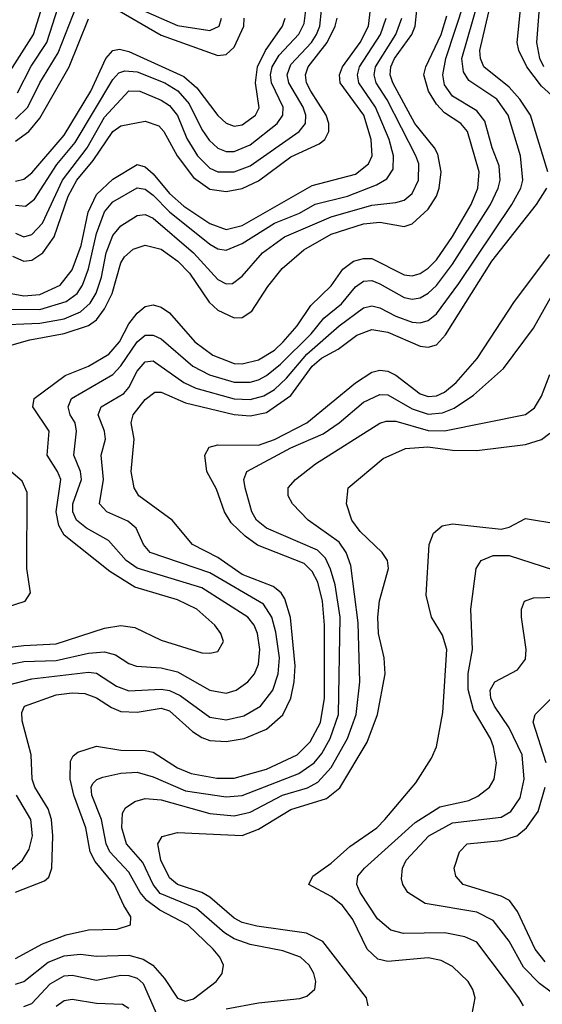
# Model space of a CAD drawing. Header units: inches. Extents: x 990535 to 1117859, y 769386 to 892122.
# Tile 698 of 1056: x 1055580 to 1056872, y 840714 to 843146. Entities that reach past the tile are written whole.
import ezdxf

# ---------------------------------------------------------------- set-up
doc = ezdxf.new("R2010")
doc.units = ezdxf.units.IN
doc.header["$MEASUREMENT"] = 0
doc.layers.add('B0854', color=7, linetype='Continuous')

msp = doc.modelspace()

# ---------------------------------------------------------------- linework, layer by layer
at = {"layer": 'B0854', "color": 5}
for points, elevation in [([(1056885, 842770), (1056842.5, 842910), (1056816.1, 842950), (1056790, 842979.1), (1056727.4, 843030), (1056718.6, 843050), (1056716.9, 843070), (1056745.4, 843190), (1056756.8, 843270), (1056768, 843312), (1056790.8, 843350), (1056856.1, 843410), (1056889.7, 843450)], 2820), ([(1056928.7, 842928.7), (1056870, 842981.9), (1056833.3, 843030), (1056814.1, 843070), (1056809.5, 843090), (1056823.2, 843230), (1056837.5, 843270), (1056867.1, 843330), (1056890, 843361.8)], 2780), ([(1056875.5, 843030), (1056865.7, 843050), (1056857.9, 843090), (1056869.2, 843230), (1056908.8, 843330)], 2760), ([(1055550.5, 843010), (1055614, 843110), (1055645.2, 843210)], 3180), ([(1055574.4, 842965.6), (1055608.5, 843031.5), (1055647, 843090), (1055681.7, 843198.3)], 3160), ([(1055510, 841545.1), (1055590, 841560.6), (1055670, 841563.2), (1055750, 841581.3), (1055790, 841584.5), (1055817, 841577), (1055850, 841555.3), (1055868.9, 841548.9), (1055930, 841544.8), (1055970, 841535.4), (1056050, 841490.1), (1056090, 841482.6), (1056115, 841490), (1056144.3, 841510), (1056160.1, 841530), (1056170, 841553.7), (1056173.7, 841590), (1056168.2, 841630), (1056159.8, 841650), (1056143.8, 841670), (1056030, 841742.2), (1055870, 841791.2), (1055843.4, 841810), (1055799.6, 841859.6), (1055745, 841890), (1055720.8, 841910), (1055711.6, 841930), (1055711, 841950), (1055732.7, 842010), (1055730.2, 842030), (1055713.9, 842070), (1055720.7, 842130), (1055717.2, 842150), (1055704.5, 842170), (1055699.5, 842190), (1055708.2, 842210), (1055810, 842269.4), (1055830, 842290.7), (1055870, 842350.1), (1055890, 842366.4), (1055910, 842367.1), (1055930, 842357.9), (1056007.7, 842290), (1056049, 842269), (1056110, 842250.3), (1056149.3, 842250.7), (1056170, 842256.7), (1056190, 842267.2), (1056224.6, 842295.4), (1056300.2, 842370), (1056331.4, 842408.6), (1056375.6, 842444.4), (1056410, 842486.5), (1056430, 842500.6), (1056450, 842501.8), (1056470, 842493.8), (1056530, 842459.5), (1056550, 842455.9), (1056570, 842459), (1056590, 842470.4), (1056610, 842489.4), (1056650, 842541.9), (1056743.9, 842690), (1056762.7, 842730), (1056767.6, 842750), (1056765.4, 842785.4), (1056747.5, 842830), (1056730, 842895.7), (1056710, 842921.1), (1056650, 842957.2), (1056630, 842985.6), (1056625.8, 843010), (1056633.5, 843050), (1056679.6, 843190)], 2860), ([(1055550, 841502.4), (1055610, 841518), (1055750, 841534.2), (1055770, 841531.5), (1055819.5, 841499.5), (1055850, 841487.8), (1055930, 841492.5), (1055950, 841489.3), (1055976.5, 841476.5), (1056050, 841422.9), (1056090, 841416.7), (1056134, 841426), (1056175.6, 841450), (1056205.6, 841490), (1056219.1, 841530), (1056222, 841570), (1056213, 841633), (1056203.2, 841670), (1056182.5, 841702.5), (1056050, 841779.6), (1055902.5, 841830), (1055886.1, 841850), (1055867.5, 841890), (1055847.1, 841907.1), (1055795.7, 841930), (1055777.6, 841950), (1055786.9, 842010), (1055781.8, 842070), (1055792.5, 842110), (1055789.5, 842130), (1055773.6, 842170), (1055781.5, 842190), (1055837.4, 842222.6), (1055850, 842237.8), (1055870, 842278.2), (1055890, 842301.1), (1055910, 842303.8), (1055985.5, 842250), (1056015.7, 842235.7), (1056110, 842209.3), (1056150, 842207.7), (1056183.1, 842216.9), (1056210, 842232.8), (1056239.8, 842260.2), (1056290, 842319.6), (1056370, 842390), (1056430, 842434.2), (1056450, 842439.4), (1056470, 842434.5), (1056510, 842413.5), (1056550, 842399.2), (1056570, 842397.1), (1056590, 842402.7), (1056610, 842419.3), (1056665.2, 842494.8), (1056796.4, 842690), (1056818.6, 842730), (1056823.7, 842750), (1056818.2, 842810), (1056787.4, 842910), (1056759, 842950), (1056690, 842996.2), (1056677.1, 843017.1), (1056672.7, 843050), (1056713.4, 843190)], 2840), ([(1055550, 842471.3), (1055590, 842463.9), (1055630, 842467.5), (1055679.9, 842490), (1055710, 842528.4), (1055731.6, 842588.4), (1055749.1, 842670.9), (1055770, 842714.2), (1055810, 842752.4), (1055870, 842788.6), (1055890, 842782.6), (1055910, 842765.1), (1055950, 842717.1), (1055985.8, 842685.8), (1056050, 842642.9), (1056090, 842628.2), (1056130, 842637.4), (1056303.2, 842736.8), (1056410, 842764.5), (1056441.9, 842790), (1056451.1, 842810), (1056449, 842850), (1056430.2, 842910), (1056372.5, 842990), (1056370.6, 843010), (1056378.1, 843030), (1056421.6, 843090), (1056442.1, 843130), (1056447.4, 843172.6)], 2980), ([(1055550, 842339.5), (1055605, 842355), (1055690, 842370.6), (1055750, 842390.3), (1055770, 842404.5), (1055790, 842431.6), (1055808.2, 842470), (1055830, 842545.8), (1055839.4, 842560.6), (1055860.6, 842579.4), (1055890, 842589.4), (1055930, 842579.2), (1055970.7, 842550), (1056000, 842520), (1056048.6, 842448.6), (1056070, 842428.7), (1056110, 842409.7), (1056130, 842410.5), (1056153.7, 842426.3), (1056193.2, 842486.8), (1056228.9, 842531.1), (1056282.3, 842577.7), (1056350, 842616.1), (1056430, 842642.2), (1056470, 842645.9), (1056530, 842635.3), (1056550, 842641.6), (1056590, 842678.5), (1056609.9, 842710), (1056616.9, 842730), (1056621.8, 842770), (1056613.6, 842813.6), (1056605.3, 842830), (1056556.5, 842890), (1056502, 842990), (1056495.7, 843010), (1056497.6, 843030), (1056506.4, 843050), (1056549.2, 843110), (1056557.4, 843130), (1056561.8, 843170)], 2920), ([(1055570, 842900.3), (1055600.2, 842930), (1055630, 842990.5), (1055675.3, 843064.7), (1055720.2, 843179.8)], 3140), ([(1055570, 842687.6), (1055594.3, 842685.7), (1055616.8, 842703.2), (1055671.6, 842788.4), (1055716.9, 842843.1), (1055810, 842998.3), (1055825.3, 843014.7), (1055839.8, 843020.2), (1055870, 843017.2), (1055938.8, 842990), (1055970.6, 842970.6), (1055998.5, 842938.5), (1056030, 842875), (1056048.5, 842848.5), (1056070, 842828.5), (1056090, 842820.6), (1056110, 842820.7), (1056150, 842836.8), (1056216.1, 842890), (1056230.2, 842910), (1056231, 842930), (1056202.6, 842990), (1056200.1, 843010), (1056204, 843030), (1056221.3, 843058.7), (1056270, 843110.5), (1056283, 843137), (1056287.1, 843170)], 3060), ([(1055570, 842619.1), (1055590, 842610.1), (1055610, 842615.4), (1055636.1, 842643.9), (1055686.2, 842750), (1055746.9, 842830), (1055790, 842905.3), (1055850, 842970.7), (1055877.2, 842970), (1055930, 842947.6), (1055950, 842934.1), (1055969.7, 842909.7), (1055992.8, 842852.8), (1056019.9, 842810), (1056050, 842779.6), (1056070, 842770.6), (1056110, 842770.3), (1056150, 842785.1), (1056270.8, 842870), (1056286.3, 842890), (1056287.5, 842910), (1056280.8, 842930), (1056245.5, 842990), (1056241.1, 843010), (1056250, 843035.6), (1056300.9, 843090), (1056313.9, 843110), (1056321.6, 843130), (1056326.3, 843170)], 3040), ([(1055810, 843176.9), (1055930, 843107.6), (1056070, 843057.9), (1056090, 843059.9), (1056110, 843078.7), (1056134, 843130), (1056134.5, 843150)], 3120), ([(1055883.6, 843170), (1055970, 843131.8), (1056050, 843119.9), (1056073.2, 843130), (1056079.2, 843150)], 3140), ([(1055473.6, 841586.4), (1055590, 841600.1), (1055670, 841603.9), (1055790, 841642.9), (1055830, 841649.7), (1055864.3, 841644.3), (1055930, 841612.9), (1056030, 841582.4), (1056050, 841580.8), (1056070, 841585.6), (1056083.5, 841610), (1056076.8, 841630), (1056062.2, 841650), (1056017.9, 841690), (1055970, 841713.1), (1055864.4, 841744.4), (1055803.2, 841783.2), (1055690, 841872.7), (1055676.6, 841896.6), (1055670, 841930), (1055681.3, 842010), (1055673.8, 842030), (1055648.1, 842070), (1055652.8, 842130), (1055612.8, 842190), (1055616, 842210), (1055692.5, 842267.5), (1055750, 842290.3), (1055800, 842320), (1055826.9, 842350), (1055850, 842394.4), (1055870, 842421.5), (1055890, 842437.9), (1055910, 842441.6), (1055930, 842436.1), (1055950, 842421.7), (1056012.9, 842350), (1056057.2, 842317.2), (1056110, 842296.9), (1056130, 842295.6), (1056170, 842305.6), (1056210, 842329.8), (1056230.9, 842350), (1056265.7, 842390), (1056299.9, 842440.1), (1056350, 842488.3), (1056378.6, 842530), (1056405.2, 842550), (1056430, 842556.4), (1056450, 842555.9), (1056530, 842515.8), (1056550, 842513.5), (1056570, 842519), (1056590, 842532.6), (1056610, 842553.2), (1056650, 842610.4), (1056695.6, 842690), (1056712.2, 842730), (1056715.4, 842770), (1056686.8, 842870), (1056670.3, 842890), (1056630, 842916.1), (1056610, 842937.5), (1056590.4, 842970), (1056579.3, 843010), (1056584.2, 843030), (1056622, 843110), (1056635.4, 843155.4)], 2880), ([(1055511.2, 842391.2), (1055630, 842396.2), (1055690, 842407.2), (1055730, 842424.4), (1055754.2, 842445.8), (1055769.1, 842470.9), (1055782.4, 842510), (1055793.5, 842570), (1055810, 842612.8), (1055830, 842636.6), (1055870, 842662.3), (1055890, 842665), (1055910, 842655.7), (1056010, 842570.1), (1056070, 842504.1), (1056090, 842493.7), (1056105.9, 842494.1), (1056130, 842512.7), (1056179.9, 842570), (1056234.4, 842610), (1056350, 842659.2), (1056450, 842688.3), (1056510, 842694.2), (1056530, 842700.4), (1056550, 842717.1), (1056566.1, 842750), (1056566.9, 842790), (1056559.3, 842810), (1056488, 842948), (1056461.2, 842990), (1056456, 843010), (1056459.4, 843030), (1056510, 843110), (1056524.2, 843150)], 2940), ([(1055551.4, 842431.4), (1055630, 842430.6), (1055695.2, 842450), (1055721.7, 842470), (1055735.5, 842490), (1055749.7, 842530.3), (1055770, 842618.3), (1055790, 842671.8), (1055810, 842696.5), (1055870, 842730.8), (1055890, 842727.4), (1055910, 842712.6), (1055950, 842671.2), (1056050, 842591.5), (1056070, 842579.8), (1056090, 842577), (1056130, 842592.9), (1056210, 842643.2), (1056271.8, 842668.2), (1056310, 842690.5), (1056390, 842710.3), (1056461.9, 842738.1), (1056487.2, 842752.8), (1056503.2, 842776.8), (1056504.3, 842810), (1056493.2, 842850), (1056459.6, 842930), (1056418.3, 842990), (1056414.8, 843010), (1056420.3, 843030), (1056472.1, 843110), (1056485.8, 843150)], 2960), ([(1055561.9, 842561.9), (1055590, 842549.6), (1055610, 842551.7), (1055637.1, 842570), (1055665.6, 842610), (1055699.9, 842710), (1055721.1, 842750), (1055761.9, 842798.1), (1055810, 842869.8), (1055830, 842883.7), (1055890, 842895.2), (1055923.8, 842883.8), (1055936.3, 842870), (1055969.3, 842810), (1056010, 842756.6), (1056050, 842727.8), (1056090, 842721.4), (1056130, 842728.9), (1056170, 842748), (1056250, 842807.6), (1056320.6, 842839.4), (1056334.2, 842850), (1056344, 842870), (1056344.1, 842890), (1056337.4, 842910), (1056299.3, 842970), (1056289.3, 842990), (1056286.4, 843010), (1056293.2, 843030), (1056340.1, 843090), (1056359.9, 843130), (1056364.7, 843150)], 3020), ([(1055570, 842747.6), (1055590, 842752.6), (1055610, 842768.2), (1055690, 842860.6), (1055756.2, 842970), (1055793.1, 843050), (1055810, 843070.4), (1055826.9, 843073.1), (1055850, 843067.5), (1055986.1, 843006.1), (1056018.2, 842978.2), (1056070, 842909.6), (1056090, 842890.5), (1056110, 842883.2), (1056130, 842886.1), (1056162.5, 842910), (1056171.6, 842928.4), (1056162.6, 842990), (1056168, 843030), (1056187.4, 843070), (1056229.4, 843130), (1056236.5, 843150)], 3080), ([(1055570, 842846), (1055602.3, 842870), (1055630, 842903.3), (1055701.9, 843030), (1055750, 843148)], 3120), ([(1055570, 840990.4), (1055641.1, 841018.9), (1055652.1, 841027.9), (1055659.4, 841050), (1055662.3, 841130), (1055658.9, 841170), (1055650, 841196.9), (1055617.8, 841250), (1055611.1, 841270), (1055608.1, 841330), (1055586.2, 841413.8), (1055585.5, 841434.5), (1055592, 841450), (1055670, 841478.2), (1055710, 841483.1), (1055741.4, 841481.4), (1055770, 841470.7), (1055806.8, 841446.8), (1055830, 841437.3), (1055870, 841435.2), (1055930, 841445.4), (1055950, 841439.1), (1056007.3, 841387.3), (1056030, 841372.7), (1056050, 841365.4), (1056090, 841363.1), (1056135, 841370), (1056190, 841393.1), (1056230, 841428.9), (1056250.3, 841469.7), (1056258.8, 841510), (1056261.1, 841550), (1056249.4, 841669.4), (1056235.6, 841715.6), (1056226.4, 841730), (1056206.1, 841746.1), (1056130, 841775.9), (1056070, 841817.9), (1056007.5, 841850), (1055957, 841910), (1055874.8, 841970), (1055862.6, 841990), (1055855.9, 842030), (1055863.1, 842110), (1055855.5, 842150), (1055860.5, 842170), (1055890, 842207.8), (1055913.8, 842226.2), (1055930, 842226), (1055990, 842199.8), (1056110, 842171.1), (1056150, 842167.1), (1056190, 842176.1), (1056250, 842217.4), (1056302.7, 842290), (1056325.6, 842310), (1056367.5, 842332.5), (1056413.5, 842366.5), (1056450, 842381.1), (1056490, 842374.2), (1056570, 842339.8), (1056590, 842336.8), (1056610, 842342.7), (1056632.7, 842367.3), (1056747.2, 842550), (1056857.6, 842690), (1056882.9, 842730)], 2820), ([(1055570, 840826.5), (1055636.6, 840863.4), (1055694.7, 840885.3), (1055750, 840897.4), (1055820.7, 840899.3), (1055854.3, 840910), (1055855, 840930), (1055837.4, 840957.4), (1055813.7, 841010), (1055766.4, 841066.4), (1055754.1, 841090), (1055743.5, 841150), (1055713.8, 841230), (1055705.1, 841270), (1055706, 841314), (1055712.6, 841327.4), (1055723.6, 841336.4), (1055770, 841351), (1055830, 841341.6), (1055890, 841341), (1055910, 841336.3), (1055970, 841297.7), (1056003.7, 841283.7), (1056067.5, 841272.5), (1056110, 841272.3), (1056190, 841294.2), (1056265.5, 841330), (1056298, 841362), (1056323.9, 841410), (1056333.1, 841470), (1056333.1, 841650), (1056328.4, 841710), (1056316.5, 841756.5), (1056302.8, 841782.8), (1056282.9, 841802.9), (1056168.1, 841848.1), (1056136.9, 841870), (1056103.1, 841903.1), (1056086.4, 841930), (1056066.2, 841986.2), (1056042.8, 842030), (1056037.9, 842070), (1056048.6, 842090), (1056070, 842096.1), (1056170, 842094.9), (1056210, 842108.7), (1056289.5, 842150.5), (1056410, 842249.2), (1056450, 842275), (1056470, 842280.6), (1056490, 842278), (1056510, 842267.8), (1056570, 842221.8), (1056590, 842215.6), (1056610, 842216.8), (1056630, 842225.7), (1056659, 842250), (1056711, 842309), (1056803.1, 842450), (1056890, 842566.1)], 2780), ([(1055570, 840763.8), (1055590.2, 840769.8), (1055650, 840818.1), (1055690, 840833.6), (1055730, 840837.3), (1055770, 840832.4), (1055850, 840835.1), (1055885.4, 840825.4), (1055909, 840810), (1055937.7, 840777.7), (1055970, 840728.9), (1055990, 840721.2), (1056010, 840727.2), (1056065.9, 840770), (1056080.5, 840790), (1056083.4, 840810), (1056074.9, 840830), (1056057.9, 840850), (1055995.3, 840910), (1055926.2, 840946.2), (1055893.9, 840970), (1055877.7, 840990), (1055850, 841039.9), (1055802.8, 841090), (1055793.5, 841110), (1055782.3, 841170), (1055758.2, 841230), (1055756.8, 841250), (1055761.1, 841258.9), (1055770.6, 841269.4), (1055785.2, 841274.8), (1055830, 841284.5), (1055870, 841287.2), (1055910, 841275.8), (1055990, 841241.1), (1056090, 841226.5), (1056130, 841229.6), (1056270, 841284.1), (1056307.7, 841310), (1056326.8, 841333.2), (1056347.7, 841370), (1056368.2, 841430), (1056371.8, 841670), (1056359.9, 841750), (1056348.5, 841788.5), (1056335.6, 841815.6), (1056315.7, 841835.7), (1056190, 841889.7), (1056165.7, 841910), (1056153.6, 841930), (1056137.7, 841990), (1056134, 842010), (1056141.6, 842030), (1056250, 842088.4), (1056330, 842122.7), (1056370, 842150.1), (1056430, 842201), (1056470, 842220.4), (1056490, 842219), (1056550, 842185.2), (1056590, 842171.3), (1056625.3, 842174.7), (1056653.6, 842186.4), (1056701.7, 842218.3), (1056775.8, 842284.2), (1056850, 842384.4), (1056902.4, 842477.6)], 2760), ([(1056090, 840702.5), (1056170, 840717.2), (1056272.1, 840727.9), (1056290, 840733.7), (1056309.1, 840750.9), (1056311.9, 840770), (1056307.1, 840790), (1056295.5, 840810), (1056273.8, 840830), (1056230, 840845.7), (1056150, 840861.3), (1056110, 840875.7), (1056086.4, 840890), (1056017, 840950), (1055927.5, 840987.5), (1055909.6, 841009.6), (1055884.1, 841064.1), (1055843.6, 841110), (1055832.8, 841150), (1055834.2, 841185.8), (1055841.3, 841198.7), (1055864.9, 841215.1), (1055890, 841222.4), (1055930, 841218.7), (1056050, 841185.3), (1056110, 841179.6), (1056150, 841188.3), (1056229.9, 841230), (1056291.2, 841248.8), (1056317.3, 841262.7), (1056350, 841298.4), (1056390.2, 841370), (1056411.7, 841430), (1056420.4, 841510), (1056416.5, 841656.5), (1056398.1, 841798.1), (1056386.8, 841830), (1056370, 841855.4), (1056293.1, 841910), (1056254.5, 841950), (1056243.7, 841970), (1056243.7, 841990), (1056261.6, 842010), (1056311.1, 842048.9), (1056470, 842149.3), (1056485.5, 842154.5), (1056510, 842154.2), (1056590, 842131.6), (1056629.8, 842130.2), (1056830, 842170.8), (1056852.7, 842187.3), (1056870, 842216.5), (1056890.7, 842270)], 2740), ([(1056441.6, 840710), (1056437.1, 840730), (1056329, 840869), (1056289.3, 840889.3), (1056166.5, 840906.5), (1056130, 840916.1), (1056110, 840926.4), (1056050, 840978.7), (1056030, 840990), (1055969.7, 841009.7), (1055950, 841026.4), (1055928.8, 841070), (1055921.7, 841110), (1055932.1, 841127.9), (1055970, 841137.8), (1056130, 841130.3), (1056170, 841146.5), (1056250, 841195), (1056338.2, 841221.8), (1056371.5, 841248.5), (1056438.8, 841361.2), (1056464.7, 841430), (1056483.4, 841530), (1056481, 841570), (1056466.7, 841630), (1056465.2, 841670), (1056469.7, 841710.3), (1056491.8, 841790), (1056489.5, 841810), (1056475.8, 841830), (1056421.5, 841881.5), (1056400.8, 841910), (1056388.1, 841950), (1056392, 841990), (1056478.2, 842061.8), (1056533.4, 842086.6), (1056588.8, 842091.2), (1056650, 842082.8), (1056710, 842082), (1056830, 842096.5), (1056870, 842109.4), (1056890, 842124.7)], 2720), ([(1055550, 841695.5), (1055593.3, 841710), (1055606.5, 841730), (1055597.8, 841790), (1055598.2, 841978.2), (1055586.1, 842006.1), (1055535, 842050)], 2920), ([(1056698, 840690), (1056706, 840730), (1056699.9, 840750), (1056688.5, 840770), (1056650, 840807.4), (1056621.7, 840821.7), (1056590, 840828.2), (1056490, 840819.4), (1056465.4, 840825.4), (1056439.1, 840850), (1056403.2, 840923.2), (1056378.1, 840958.1), (1056350, 840979.6), (1056294.3, 841010), (1056304.2, 841030), (1056350, 841062), (1056396.4, 841103.6), (1056463, 841150), (1056482.7, 841170), (1056559, 841261), (1056598, 841322), (1056609.8, 841350), (1056625.8, 841434.2), (1056636, 841590), (1056625.4, 841625.4), (1056597.5, 841670), (1056584.6, 841724.6), (1056592.1, 841850), (1056602.7, 841877.3), (1056624.2, 841895.8), (1056650, 841901), (1056770, 841887.2), (1056790, 841892.5), (1056830, 841913.7), (1056910, 841900.7)], 2680), ([(1056825.3, 840710), (1056814.1, 840730), (1056710, 840867), (1056680.5, 840880.5), (1056630.5, 840890.5), (1056528.8, 840888.8), (1056497, 840897), (1056464.5, 840924.5), (1056421.8, 840990), (1056413.3, 841010), (1056415.5, 841030), (1056431.9, 841050), (1056557.3, 841162.7), (1056618.3, 841201.7), (1056690, 841217.5), (1056712.5, 841227.5), (1056740.8, 841250), (1056753.1, 841270), (1056758.4, 841310), (1056751, 841350), (1056743.6, 841370), (1056701.3, 841441.3), (1056688.5, 841491.5), (1056688.7, 841531.3), (1056699.3, 841590), (1056695.1, 841690), (1056708.1, 841790), (1056720.8, 841810), (1056750, 841822.2), (1056790, 841822.2), (1056981.1, 841761.1)], 2660), ([(1056922.2, 840722.2), (1056864.7, 840764.7), (1056825.1, 840805.1), (1056789.6, 840870), (1056750, 840920.6), (1056710, 840940.9), (1056582.6, 840962.6), (1056539.4, 840990), (1056526.8, 841010), (1056523.9, 841023.9), (1056526.5, 841050), (1056535.5, 841070), (1056591.2, 841130), (1056650, 841162.2), (1056770, 841176.4), (1056793.6, 841190), (1056816.6, 841223.4), (1056826.5, 841270), (1056821.9, 841330), (1056790, 841396.6), (1056753.2, 841450), (1056744.1, 841470), (1056743, 841490), (1056754.4, 841510), (1056810, 841540.1), (1056830, 841566), (1056832.2, 841590), (1056820.3, 841670), (1056820.1, 841690), (1056827.9, 841710), (1056850, 841717.9), (1056910, 841719.2)], 2640), ([(1056881.2, 841310), (1056849.1, 841410.9), (1056854.1, 841430), (1056892.1, 841467.9)], 2620), ([(1056878.5, 840818.5), (1056853.9, 840850), (1056810, 840942.8), (1056790.8, 840970), (1056770, 840980.7), (1056675.8, 841010), (1056658, 841030), (1056654.1, 841050), (1056667, 841090), (1056686.4, 841110), (1056770, 841118.2), (1056808.7, 841130), (1056832.6, 841150), (1056861.7, 841190), (1056878.7, 841250)], 2620), ([(1055556.3, 841043.7), (1055587.3, 841070), (1055603.2, 841096.8), (1055611.3, 841130), (1055607.5, 841170), (1055571.9, 841230)], 2840), ([(1055590, 840708), (1055610, 840715.8), (1055655.5, 840764.5), (1055690, 840784), (1055710, 840785.4), (1055770, 840773.2), (1055830, 840785.4), (1055850, 840785.2), (1055870, 840778.5), (1055885.1, 840765.1), (1055930, 840663.6)], 2740), ([(1055670, 840709), (1055690, 840723.2), (1055710, 840726.3), (1055770, 840716.1), (1055834.3, 840714.3), (1055850, 840704.2)], 2720)]:
    msp.add_lwpolyline(points, dxfattribs=dict(at, elevation=elevation))

doc.saveas('drawing.dxf')
